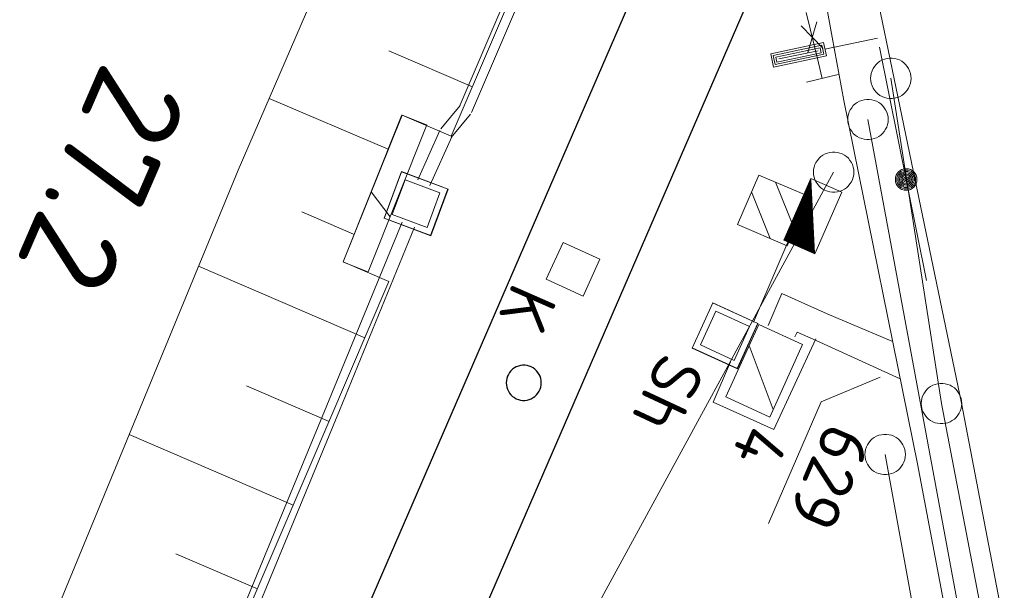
# Model space of a CAD drawing. Header units: metres. Extents: x 3425540 to 3446143, y 5432760 to 5444637.
# Tile 518 of 656: x 3436979 to 3437016, y 5443883 to 5443904. Entities that reach past the tile are written whole.
import ezdxf
from ezdxf.enums import TextEntityAlignment as Align

# ---------------------------------------------------------------- set-up
doc = ezdxf.new("R2010")
doc.units = ezdxf.units.M
for name, color, linetype, lineweight in [('B_Bestand', 9, 'Continuous', 18), ('B_Böschung', 9, 'Continuous', 18), ('B_Flurgrenzen', 9, 'Continuous', 18), ('B_Gleisachse', 9, 'Continuous', 25), ('B_Kilometrierung', 9, 'Continuous', 25), ('Bestand Kabeltröge', 9, 'Continuous', 18)]:
    doc.layers.add(name, color=color, linetype=linetype, lineweight=lineweight)
doc.styles.get("Standard").update_dxf_attribs({"font": 'isocpeur.ttf'})

msp = doc.modelspace()

# ---------------------------------------------------------------- hatches: boundary and pattern name
at = {"layer": 'B_Bestand'}
h = msp.add_hatch(color=256, dxfattribs=at)
h.paths.add_polyline_path([(3437008.637, 5443897.802), (3437007.652, 5443895.56), (3437008.773, 5443895.067)])
h.paths.add_polyline_path([(3437008.634, 5443897.781), (3437008.768, 5443895.075), (3437007.659, 5443895.562)], flags=16)
h = msp.add_hatch(color=256, dxfattribs=at)
h.paths.add_polyline_path([(3437008.63, 5443897.76), (3437007.665, 5443895.565), (3437008.763, 5443895.083)])
h.paths.add_polyline_path([(3437008.626, 5443897.739), (3437008.758, 5443895.09), (3437007.672, 5443895.567)], flags=16)
h = msp.add_hatch(color=256, dxfattribs=at)
h.paths.add_polyline_path([(3437008.622, 5443897.718), (3437007.678, 5443895.57), (3437008.752, 5443895.098)])
h.paths.add_polyline_path([(3437008.603, 5443897.614), (3437008.726, 5443895.136), (3437007.71, 5443895.582)], flags=16)
h.paths.add_polyline_path([(3437008.607, 5443897.634), (3437008.731, 5443895.128), (3437007.704, 5443895.58)], flags=16)
h.paths.add_polyline_path([(3437008.611, 5443897.655), (3437008.736, 5443895.121), (3437007.697, 5443895.577)], flags=16)
h.paths.add_polyline_path([(3437008.614, 5443897.676), (3437008.742, 5443895.113), (3437007.691, 5443895.575)], flags=16)
h.paths.add_polyline_path([(3437008.618, 5443897.697), (3437008.747, 5443895.105), (3437007.684, 5443895.572)], flags=16)
h = msp.add_hatch(color=256, dxfattribs=at)
h.paths.add_polyline_path([(3437008.599, 5443897.593), (3437007.717, 5443895.585), (3437008.72, 5443895.144)])
h.paths.add_polyline_path([(3437008.595, 5443897.572), (3437008.715, 5443895.151), (3437007.723, 5443895.587)], flags=16)
h = msp.add_hatch(color=256, dxfattribs=at)
h.paths.add_polyline_path([(3437008.591, 5443897.551), (3437007.73, 5443895.59), (3437008.71, 5443895.159)])
h.paths.add_polyline_path([(3437008.587, 5443897.53), (3437008.705, 5443895.167), (3437007.736, 5443895.592)], flags=16)
h = msp.add_hatch(color=256, dxfattribs=at)
h.paths.add_polyline_path([(3437008.568, 5443897.425), (3437007.768, 5443895.605), (3437008.678, 5443895.205)])
h.paths.add_polyline_path([(3437008.564, 5443897.405), (3437008.673, 5443895.213), (3437007.775, 5443895.607)], flags=16)
h = msp.add_hatch(color=256, dxfattribs=at)
h.paths.add_polyline_path([(3437008.56, 5443897.384), (3437007.781, 5443895.61), (3437008.668, 5443895.22)])
h.paths.add_polyline_path([(3437008.557, 5443897.363), (3437008.663, 5443895.228), (3437007.787, 5443895.612)], flags=16)
h = msp.add_hatch(color=256, dxfattribs=at)
h.paths.add_polyline_path([(3437008.553, 5443897.342), (3437007.794, 5443895.615), (3437008.657, 5443895.235)])
h.paths.add_polyline_path([(3437008.533, 5443897.237), (3437008.631, 5443895.274), (3437007.826, 5443895.627)], flags=16)
h.paths.add_polyline_path([(3437008.537, 5443897.258), (3437008.636, 5443895.266), (3437007.82, 5443895.625)], flags=16)
h.paths.add_polyline_path([(3437008.541, 5443897.279), (3437008.642, 5443895.258), (3437007.813, 5443895.622)], flags=16)
h.paths.add_polyline_path([(3437008.545, 5443897.3), (3437008.647, 5443895.251), (3437007.807, 5443895.62)], flags=16)
h.paths.add_polyline_path([(3437008.549, 5443897.321), (3437008.652, 5443895.243), (3437007.8, 5443895.617)], flags=16)
h = msp.add_hatch(color=256, dxfattribs=at)
h.paths.add_polyline_path([(3437008.53, 5443897.217), (3437007.832, 5443895.63), (3437008.626, 5443895.281)])
h.paths.add_polyline_path([(3437008.526, 5443897.196), (3437008.62, 5443895.289), (3437007.839, 5443895.632)], flags=16)
h = msp.add_hatch(color=256, dxfattribs=at)
h.paths.add_polyline_path([(3437008.522, 5443897.175), (3437007.845, 5443895.635), (3437008.615, 5443895.297)])
h.paths.add_polyline_path([(3437008.518, 5443897.154), (3437008.61, 5443895.304), (3437007.852, 5443895.637)], flags=16)
h = msp.add_hatch(color=256, dxfattribs=at)
h.paths.add_polyline_path([(3437008.499, 5443897.049), (3437007.884, 5443895.65), (3437008.584, 5443895.343)])
h.paths.add_polyline_path([(3437008.495, 5443897.029), (3437008.578, 5443895.35), (3437007.89, 5443895.653)], flags=16)
h = msp.add_hatch(color=256, dxfattribs=at)
h.paths.add_polyline_path([(3437008.491, 5443897.008), (3437007.897, 5443895.655), (3437008.573, 5443895.358)])
h.paths.add_polyline_path([(3437008.487, 5443896.987), (3437008.568, 5443895.365), (3437007.903, 5443895.658)], flags=16)
h = msp.add_hatch(color=256, dxfattribs=at)
h.paths.add_polyline_path([(3437008.483, 5443896.966), (3437007.91, 5443895.66), (3437008.563, 5443895.373)])
h.paths.add_polyline_path([(3437008.464, 5443896.861), (3437008.536, 5443895.411), (3437007.942, 5443895.673)], flags=16)
h.paths.add_polyline_path([(3437008.468, 5443896.882), (3437008.541, 5443895.404), (3437007.935, 5443895.67)], flags=16)
h.paths.add_polyline_path([(3437008.472, 5443896.903), (3437008.547, 5443895.396), (3437007.929, 5443895.668)], flags=16)
h.paths.add_polyline_path([(3437008.476, 5443896.924), (3437008.552, 5443895.388), (3437007.923, 5443895.665)], flags=16)
h.paths.add_polyline_path([(3437008.48, 5443896.945), (3437008.557, 5443895.381), (3437007.916, 5443895.663)], flags=16)
h = msp.add_hatch(color=256, dxfattribs=at)
h.paths.add_polyline_path([(3437008.46, 5443896.84), (3437007.948, 5443895.675), (3437008.531, 5443895.419)])
h.paths.add_polyline_path([(3437008.456, 5443896.819), (3437008.526, 5443895.427), (3437007.955, 5443895.678)], flags=16)
h = msp.add_hatch(color=256, dxfattribs=at)
h.paths.add_polyline_path([(3437008.453, 5443896.798), (3437007.961, 5443895.68), (3437008.52, 5443895.434)])
h.paths.add_polyline_path([(3437008.449, 5443896.778), (3437008.515, 5443895.442), (3437007.968, 5443895.683)], flags=16)
h = msp.add_hatch(color=256, dxfattribs=at)
h.paths.add_polyline_path([(3437008.429, 5443896.673), (3437008, 5443895.695), (3437008.489, 5443895.48)])
h.paths.add_polyline_path([(3437008.426, 5443896.652), (3437008.483, 5443895.488), (3437008.006, 5443895.698)], flags=16)
h = msp.add_hatch(color=256, dxfattribs=at)
h.paths.add_polyline_path([(3437008.422, 5443896.631), (3437008.013, 5443895.7), (3437008.478, 5443895.496)])
h.paths.add_polyline_path([(3437008.418, 5443896.61), (3437008.473, 5443895.503), (3437008.019, 5443895.703)], flags=16)
h = msp.add_hatch(color=256, dxfattribs=at)
h.paths.add_polyline_path([(3437008.414, 5443896.589), (3437008.025, 5443895.705), (3437008.468, 5443895.511)])
h.paths.add_polyline_path([(3437008.395, 5443896.485), (3437008.441, 5443895.549), (3437008.058, 5443895.718)], flags=16)
h.paths.add_polyline_path([(3437008.399, 5443896.506), (3437008.447, 5443895.541), (3437008.051, 5443895.715)], flags=16)
h.paths.add_polyline_path([(3437008.403, 5443896.527), (3437008.452, 5443895.534), (3437008.045, 5443895.713)], flags=16)
h.paths.add_polyline_path([(3437008.406, 5443896.548), (3437008.457, 5443895.526), (3437008.038, 5443895.71)], flags=16)
h.paths.add_polyline_path([(3437008.41, 5443896.569), (3437008.462, 5443895.518), (3437008.032, 5443895.708)], flags=16)
h = msp.add_hatch(color=256, dxfattribs=at)
h.paths.add_polyline_path([(3437008.391, 5443896.464), (3437008.064, 5443895.72), (3437008.436, 5443895.557)])
h.paths.add_polyline_path([(3437008.387, 5443896.443), (3437008.431, 5443895.564), (3437008.071, 5443895.723)], flags=16)
h = msp.add_hatch(color=256, dxfattribs=at)
h.paths.add_polyline_path([(3437008.383, 5443896.422), (3437008.077, 5443895.725), (3437008.426, 5443895.572)])
h.paths.add_polyline_path([(3437008.379, 5443896.401), (3437008.42, 5443895.58), (3437008.083, 5443895.728)], flags=16)
h = msp.add_hatch(color=256, dxfattribs=at)
h.paths.add_polyline_path([(3437008.36, 5443896.297), (3437008.116, 5443895.74), (3437008.394, 5443895.618)])
h.paths.add_polyline_path([(3437008.356, 5443896.276), (3437008.389, 5443895.626), (3437008.122, 5443895.743)], flags=16)
h = msp.add_hatch(color=256, dxfattribs=at)
h.paths.add_polyline_path([(3437008.353, 5443896.255), (3437008.128, 5443895.745), (3437008.383, 5443895.633)])
h.paths.add_polyline_path([(3437008.349, 5443896.234), (3437008.378, 5443895.641), (3437008.135, 5443895.748)], flags=16)
h = msp.add_hatch(color=256, dxfattribs=at)
h.paths.add_polyline_path([(3437008.345, 5443896.213), (3437008.141, 5443895.75), (3437008.373, 5443895.648)])
h.paths.add_polyline_path([(3437008.325, 5443896.109), (3437008.346, 5443895.687), (3437008.173, 5443895.763)], flags=16)
h.paths.add_polyline_path([(3437008.329, 5443896.13), (3437008.352, 5443895.679), (3437008.167, 5443895.76)], flags=16)
h.paths.add_polyline_path([(3437008.333, 5443896.151), (3437008.357, 5443895.671), (3437008.161, 5443895.758)], flags=16)
h.paths.add_polyline_path([(3437008.337, 5443896.172), (3437008.362, 5443895.664), (3437008.154, 5443895.755)], flags=16)
h.paths.add_polyline_path([(3437008.341, 5443896.193), (3437008.368, 5443895.656), (3437008.148, 5443895.753)], flags=16)
h = msp.add_hatch(color=256, dxfattribs=at)
h.paths.add_polyline_path([(3437008.322, 5443896.088), (3437008.18, 5443895.765), (3437008.341, 5443895.694)])
h.paths.add_polyline_path([(3437008.318, 5443896.067), (3437008.336, 5443895.702), (3437008.186, 5443895.768)], flags=16)
h = msp.add_hatch(color=256, dxfattribs=at)
h.paths.add_polyline_path([(3437008.314, 5443896.046), (3437008.193, 5443895.77), (3437008.331, 5443895.71)])
h.paths.add_polyline_path([(3437008.31, 5443896.025), (3437008.326, 5443895.717), (3437008.199, 5443895.773)], flags=16)
h = msp.add_hatch(color=256, dxfattribs=at)
h.paths.add_polyline_path([(3437008.295, 5443895.942), (3437008.225, 5443895.783), (3437008.304, 5443895.748)])
h.paths.add_polyline_path([(3437008.291, 5443895.921), (3437008.299, 5443895.756), (3437008.231, 5443895.785)], flags=16)
h = msp.add_hatch(color=256, dxfattribs=at)
h.paths.add_polyline_path([(3437008.287, 5443895.9), (3437008.238, 5443895.788), (3437008.294, 5443895.763)])
h.paths.add_polyline_path([(3437008.283, 5443895.879), (3437008.288, 5443895.771), (3437008.244, 5443895.79)], flags=16)
h = msp.add_hatch(color=256, dxfattribs=at)
h.paths.add_polyline_path([(3437008.279, 5443895.858), (3437008.251, 5443895.793), (3437008.283, 5443895.778)])
h.paths.add_polyline_path([(3437008.275, 5443895.837), (3437008.278, 5443895.786), (3437008.257, 5443895.795)], flags=16)

# ---------------------------------------------------------------- linework, layer by layer
for p, q in [((3437008.924, 5443902.129), (3437008.471, 5443903.987)), ((3437008.527, 5443902.51), (3437008.861, 5443903.634)), ((3437009.101, 5443902.65), (3437008.287, 5443903.494)), ((3437009.164, 5443902.624), (3437011.105, 5443903.032)), ((3437007.454, 5443902.265), (3437008.917, 5443902.572)), ((3437009.066, 5443901.546), (3437008.924, 5443902.129)), ((3437008.483, 5443901.404), (3437009.649, 5443901.688)), ((3436991.322, 5443894.754), (3436993.487, 5443900.194)), ((3436993.5, 5443900.189), (3436994.404, 5443899.829)), ((3436992.252, 5443894.384), (3436994.417, 5443899.824)), ((3437008.031, 5443895.969), (3437007.338, 5443897.705)), ((3437008.645, 5443897.844), (3437007.639, 5443895.555)), ((3437009.79, 5443897.341), (3437008.645, 5443897.844)), ((3436993.065, 5443896.428), (3436992.358, 5443897.355)), ((3437006.449, 5443897.35), (3437007.135, 5443895.617)), ((3437008.784, 5443895.052), (3437009.79, 5443897.341)), ((3437007.639, 5443895.555), (3437008.784, 5443895.052)), ((3436991.335, 5443894.749), (3436992.239, 5443894.389)), ((3437006.356, 5443891.662), (3437007.245, 5443889.297))]:
    msp.add_line(p, q, dxfattribs=at)
for points in [[(3437027.123, 5443822.191), (3437024.133, 5443837.731), (3437021.175, 5443853.168), (3437018.533, 5443866.995), (3437016.3, 5443878.707), (3437014.217, 5443889.525), (3437012.446, 5443898.082), (3437010.354, 5443908.152)], [(3437025.061, 5443821.989), (3437021.925, 5443838.484), (3437020.609, 5443845.312), (3437017.407, 5443861.782), (3437014.421, 5443877.643), (3437012.596, 5443887.29), (3437009.869, 5443900.726), (3437009.437, 5443903.076), (3437008.613, 5443907.577)], [(3437007.259, 5443901.966), (3437009.216, 5443902.378), (3437009.112, 5443902.871), (3437007.156, 5443902.459), (3437007.259, 5443901.966)], [(3437007.32, 5443902.06), (3437009.122, 5443902.438), (3437009.051, 5443902.777), (3437007.249, 5443902.399), (3437007.32, 5443902.06)], [(3437007.381, 5443902.153), (3437009.029, 5443902.499), (3437008.99, 5443902.684), (3437007.342, 5443902.338), (3437007.381, 5443902.153)], [(3437008.553, 5443897.183), (3437007.764, 5443895.347), (3437005.927, 5443896.135), (3437006.716, 5443897.972), (3437008.553, 5443897.183)], [(3436998.843, 5443894.112), (3436999.463, 5443895.476), (3437000.827, 5443894.856), (3437000.207, 5443893.492), (3436998.843, 5443894.112)], [(3437006.711, 5443892.443), (3437008.336, 5443891.703), (3437007.117, 5443889.015), (3437005.491, 5443889.758), (3437006.711, 5443892.443)]]:
    msp.add_lwpolyline(points, dxfattribs=at)
for points in [[(3437008.637, 5443897.802), (3437007.652, 5443895.56), (3437008.773, 5443895.067)], [(3437008.634, 5443897.781), (3437008.768, 5443895.075), (3437007.659, 5443895.562)], [(3437008.63, 5443897.76), (3437007.665, 5443895.565), (3437008.763, 5443895.083)], [(3437008.626, 5443897.739), (3437008.758, 5443895.09), (3437007.672, 5443895.567)], [(3437008.622, 5443897.718), (3437007.678, 5443895.57), (3437008.752, 5443895.098)], [(3437008.618, 5443897.697), (3437008.747, 5443895.105), (3437007.684, 5443895.572)], [(3437008.614, 5443897.676), (3437008.742, 5443895.113), (3437007.691, 5443895.575)], [(3437008.611, 5443897.655), (3437008.736, 5443895.121), (3437007.697, 5443895.577)], [(3437008.607, 5443897.634), (3437008.731, 5443895.128), (3437007.704, 5443895.58)], [(3437008.603, 5443897.614), (3437008.726, 5443895.136), (3437007.71, 5443895.582)], [(3437008.599, 5443897.593), (3437007.717, 5443895.585), (3437008.72, 5443895.144)], [(3437008.595, 5443897.572), (3437008.715, 5443895.151), (3437007.723, 5443895.587)], [(3437008.591, 5443897.551), (3437007.73, 5443895.59), (3437008.71, 5443895.159)], [(3437008.587, 5443897.53), (3437008.705, 5443895.167), (3437007.736, 5443895.592)], [(3437008.568, 5443897.425), (3437007.768, 5443895.605), (3437008.678, 5443895.205)], [(3437008.564, 5443897.405), (3437008.673, 5443895.213), (3437007.775, 5443895.607)], [(3437008.56, 5443897.384), (3437007.781, 5443895.61), (3437008.668, 5443895.22)], [(3437008.557, 5443897.363), (3437008.663, 5443895.228), (3437007.787, 5443895.612)], [(3437008.553, 5443897.342), (3437007.794, 5443895.615), (3437008.657, 5443895.235)], [(3437008.549, 5443897.321), (3437008.652, 5443895.243), (3437007.8, 5443895.617)], [(3437008.545, 5443897.3), (3437008.647, 5443895.251), (3437007.807, 5443895.62)], [(3437008.541, 5443897.279), (3437008.642, 5443895.258), (3437007.813, 5443895.622)], [(3437008.537, 5443897.258), (3437008.636, 5443895.266), (3437007.82, 5443895.625)], [(3437008.533, 5443897.237), (3437008.631, 5443895.274), (3437007.826, 5443895.627)], [(3437008.53, 5443897.217), (3437007.832, 5443895.63), (3437008.626, 5443895.281)], [(3437008.526, 5443897.196), (3437008.62, 5443895.289), (3437007.839, 5443895.632)], [(3437008.522, 5443897.175), (3437007.845, 5443895.635), (3437008.615, 5443895.297)], [(3437008.518, 5443897.154), (3437008.61, 5443895.304), (3437007.852, 5443895.637)], [(3437008.499, 5443897.049), (3437007.884, 5443895.65), (3437008.584, 5443895.343)], [(3437008.495, 5443897.029), (3437008.578, 5443895.35), (3437007.89, 5443895.653)], [(3437008.491, 5443897.008), (3437007.897, 5443895.655), (3437008.573, 5443895.358)], [(3437008.487, 5443896.987), (3437008.568, 5443895.365), (3437007.903, 5443895.658)], [(3437008.483, 5443896.966), (3437007.91, 5443895.66), (3437008.563, 5443895.373)], [(3437008.48, 5443896.945), (3437008.557, 5443895.381), (3437007.916, 5443895.663)], [(3437008.476, 5443896.924), (3437008.552, 5443895.388), (3437007.923, 5443895.665)], [(3437008.472, 5443896.903), (3437008.547, 5443895.396), (3437007.929, 5443895.668)], [(3437008.468, 5443896.882), (3437008.541, 5443895.404), (3437007.935, 5443895.67)], [(3437008.464, 5443896.861), (3437008.536, 5443895.411), (3437007.942, 5443895.673)], [(3437008.46, 5443896.84), (3437007.948, 5443895.675), (3437008.531, 5443895.419)], [(3437008.456, 5443896.819), (3437008.526, 5443895.427), (3437007.955, 5443895.678)], [(3437008.453, 5443896.798), (3437007.961, 5443895.68), (3437008.52, 5443895.434)], [(3437008.449, 5443896.778), (3437008.515, 5443895.442), (3437007.968, 5443895.683)], [(3437008.429, 5443896.673), (3437008, 5443895.695), (3437008.489, 5443895.48)], [(3437008.426, 5443896.652), (3437008.483, 5443895.488), (3437008.006, 5443895.698)], [(3437008.422, 5443896.631), (3437008.013, 5443895.7), (3437008.478, 5443895.496)], [(3437008.418, 5443896.61), (3437008.473, 5443895.503), (3437008.019, 5443895.703)], [(3437008.414, 5443896.589), (3437008.025, 5443895.705), (3437008.468, 5443895.511)], [(3437008.41, 5443896.569), (3437008.462, 5443895.518), (3437008.032, 5443895.708)], [(3437008.406, 5443896.548), (3437008.457, 5443895.526), (3437008.038, 5443895.71)], [(3437008.403, 5443896.527), (3437008.452, 5443895.534), (3437008.045, 5443895.713)], [(3437008.399, 5443896.506), (3437008.447, 5443895.541), (3437008.051, 5443895.715)], [(3437008.395, 5443896.485), (3437008.441, 5443895.549), (3437008.058, 5443895.718)], [(3437008.391, 5443896.464), (3437008.064, 5443895.72), (3437008.436, 5443895.557)], [(3437008.387, 5443896.443), (3437008.431, 5443895.564), (3437008.071, 5443895.723)], [(3437008.383, 5443896.422), (3437008.077, 5443895.725), (3437008.426, 5443895.572)], [(3437008.379, 5443896.401), (3437008.42, 5443895.58), (3437008.083, 5443895.728)], [(3437008.36, 5443896.297), (3437008.116, 5443895.74), (3437008.394, 5443895.618)], [(3437008.356, 5443896.276), (3437008.389, 5443895.626), (3437008.122, 5443895.743)], [(3437008.353, 5443896.255), (3437008.128, 5443895.745), (3437008.383, 5443895.633)], [(3437008.349, 5443896.234), (3437008.378, 5443895.641), (3437008.135, 5443895.748)], [(3437008.345, 5443896.213), (3437008.141, 5443895.75), (3437008.373, 5443895.648)], [(3437008.341, 5443896.193), (3437008.368, 5443895.656), (3437008.148, 5443895.753)], [(3437008.337, 5443896.172), (3437008.362, 5443895.664), (3437008.154, 5443895.755)], [(3437008.333, 5443896.151), (3437008.357, 5443895.671), (3437008.161, 5443895.758)], [(3437008.329, 5443896.13), (3437008.352, 5443895.679), (3437008.167, 5443895.76)], [(3437008.325, 5443896.109), (3437008.346, 5443895.687), (3437008.173, 5443895.763)], [(3437008.322, 5443896.088), (3437008.18, 5443895.765), (3437008.341, 5443895.694)], [(3437008.318, 5443896.067), (3437008.336, 5443895.702), (3437008.186, 5443895.768)], [(3437008.314, 5443896.046), (3437008.193, 5443895.77), (3437008.331, 5443895.71)], [(3437008.31, 5443896.025), (3437008.326, 5443895.717), (3437008.199, 5443895.773)], [(3437008.295, 5443895.942), (3437008.225, 5443895.783), (3437008.304, 5443895.748)], [(3437008.291, 5443895.921), (3437008.299, 5443895.756), (3437008.231, 5443895.785)], [(3437008.287, 5443895.9), (3437008.238, 5443895.788), (3437008.294, 5443895.763)], [(3437008.283, 5443895.879), (3437008.288, 5443895.771), (3437008.244, 5443895.79)], [(3437008.279, 5443895.858), (3437008.251, 5443895.793), (3437008.283, 5443895.778)], [(3437008.275, 5443895.837), (3437008.278, 5443895.786), (3437008.257, 5443895.795)]]:
    msp.add_lwpolyline(points, close=True, dxfattribs=at)
for radius in [0.4, 0.35, 0.3, 0.25, 0.2, 0.15, 0.1, 0.05]:
    msp.add_circle((3437012.173, 5443897.806), radius, dxfattribs=at)
for points in [[(3437008.645, 5443897.844), (3437007.639, 5443895.555), (3437008.784, 5443895.052)], [(3437008.641, 5443897.823), (3437007.646, 5443895.557), (3437008.779, 5443895.06)], [(3437008.584, 5443897.509), (3437007.742, 5443895.595), (3437008.7, 5443895.174)], [(3437008.58, 5443897.488), (3437007.749, 5443895.597), (3437008.694, 5443895.182)], [(3437008.576, 5443897.467), (3437007.755, 5443895.6), (3437008.689, 5443895.19)], [(3437008.572, 5443897.446), (3437007.762, 5443895.602), (3437008.684, 5443895.197)], [(3437008.514, 5443897.133), (3437007.858, 5443895.64), (3437008.605, 5443895.312)], [(3437008.51, 5443897.112), (3437007.865, 5443895.642), (3437008.599, 5443895.32)], [(3437008.507, 5443897.091), (3437007.871, 5443895.645), (3437008.594, 5443895.327)], [(3437008.503, 5443897.07), (3437007.878, 5443895.648), (3437008.589, 5443895.335)], [(3437008.445, 5443896.757), (3437007.974, 5443895.685), (3437008.51, 5443895.45)], [(3437008.441, 5443896.736), (3437007.98, 5443895.688), (3437008.505, 5443895.457)], [(3437008.437, 5443896.715), (3437007.987, 5443895.69), (3437008.499, 5443895.465)], [(3437008.433, 5443896.694), (3437007.993, 5443895.693), (3437008.494, 5443895.473)], [(3437008.376, 5443896.381), (3437008.09, 5443895.73), (3437008.415, 5443895.587)], [(3437008.372, 5443896.36), (3437008.096, 5443895.733), (3437008.41, 5443895.595)], [(3437008.368, 5443896.339), (3437008.103, 5443895.735), (3437008.404, 5443895.603)], [(3437008.364, 5443896.318), (3437008.109, 5443895.738), (3437008.399, 5443895.61)], [(3437008.306, 5443896.004), (3437008.206, 5443895.775), (3437008.32, 5443895.725)], [(3437008.302, 5443895.983), (3437008.212, 5443895.778), (3437008.315, 5443895.733)], [(3437008.299, 5443895.962), (3437008.219, 5443895.78), (3437008.31, 5443895.74)], [(3437008.272, 5443895.816), (3437008.264, 5443895.798), (3437008.273, 5443895.794)]]:
    msp.add_solid(points, dxfattribs=at)
at = {"layer": 'B_Böschung'}
for p, q in [((3436996.108, 5443901.24), (3436993.012, 5443902.567)), ((3436992.991, 5443898.931), (3436988.579, 5443900.803)), ((3436991.707, 5443895.784), (3436989.783, 5443896.613)), ((3436992.125, 5443891.952), (3436985.963, 5443894.594)), ((3436990.797, 5443888.856), (3436987.737, 5443890.168)), ((3436989.47, 5443885.76), (3436983.391, 5443888.367)), ((3436988.142, 5443882.664), (3436985.123, 5443883.957))]:
    msp.add_line(p, q, dxfattribs=at)
for points in [[(3436996.171, 5443918.353), (3436987.43, 5443898.146), (3436977.434, 5443873.944), (3436970.355, 5443857.117), (3436967.886, 5443851.148), (3436965.479, 5443845.538), (3436964.42, 5443842.6), (3436963.735, 5443840.48), (3436963.205, 5443838.227), (3436962.743, 5443835.742), (3436962.589, 5443833.864), (3436962.788, 5443831.921), (3436963.075, 5443829.999)], [(3437002.678, 5443916.749), (3437000.098, 5443910.545), (3436995.322, 5443899.408), (3436993.5, 5443900.189), (3436991.322, 5443894.754), (3436993.015, 5443894.028), (3436990.06, 5443887.136), (3436979.492, 5443862.493), (3436978.466, 5443860.083), (3436978.413, 5443860.112)]]:
    msp.add_lwpolyline(points, dxfattribs=at)
at = {"layer": 'B_Flurgrenzen'}
for p, q in [((3437011.188, 5443902.708), (3437012.924, 5443894.066)), ((3437011.604, 5443901.55), (3437013.48, 5443889.516)), ((3437010.757, 5443900.026), (3437014.747, 5443878.502)), ((3437009.487, 5443898.078), (3436992.31, 5443866.606)), ((3437006.521, 5443892.531), (3437008.288, 5443896.632)), ((3437009.019, 5443889.574), (3437011.206, 5443890.488)), ((3437009.019, 5443889.574), (3437007.075, 5443885.08)), ((3437013.48, 5443889.516), (3437027.779, 5443815.199)), ((3437011.395, 5443887.63), (3437013.103, 5443878.273))]:
    msp.add_line(p, q, dxfattribs=at)
for points in [[(3437012.354, 5443901.549), (3437012.349, 5443901.644), (3437012.331, 5443901.732), (3437012.301, 5443901.827), (3437012.26, 5443901.909), (3437012.207, 5443901.986), (3437012.148, 5443902.063), (3437012.083, 5443902.128), (3437012.006, 5443902.181), (3437011.924, 5443902.228), (3437011.835, 5443902.258), (3437011.747, 5443902.282), (3437011.652, 5443902.294), (3437011.558, 5443902.294), (3437011.463, 5443902.282), (3437011.375, 5443902.258), (3437011.286, 5443902.229), (3437011.203, 5443902.182), (3437011.126, 5443902.129), (3437011.061, 5443902.064), (3437011.002, 5443901.987), (3437010.949, 5443901.91), (3437010.908, 5443901.828), (3437010.878, 5443901.733), (3437010.86, 5443901.644), (3437010.854, 5443901.55), (3437010.86, 5443901.456), (3437010.878, 5443901.367), (3437010.907, 5443901.272), (3437010.949, 5443901.19), (3437011.002, 5443901.113), (3437011.061, 5443901.036), (3437011.126, 5443900.971), (3437011.202, 5443900.918), (3437011.285, 5443900.871), (3437011.374, 5443900.841), (3437011.462, 5443900.817), (3437011.557, 5443900.805), (3437011.651, 5443900.805), (3437011.746, 5443900.817), (3437011.834, 5443900.841), (3437011.923, 5443900.87), (3437012.006, 5443900.917), (3437012.082, 5443900.971), (3437012.147, 5443901.035), (3437012.207, 5443901.112), (3437012.26, 5443901.189), (3437012.301, 5443901.272), (3437012.331, 5443901.366), (3437012.348, 5443901.455), (3437012.354, 5443901.549)], [(3437011.507, 5443900.025), (3437011.502, 5443900.12), (3437011.484, 5443900.208), (3437011.454, 5443900.303), (3437011.413, 5443900.385), (3437011.36, 5443900.462), (3437011.301, 5443900.539), (3437011.236, 5443900.604), (3437011.159, 5443900.657), (3437011.077, 5443900.704), (3437010.988, 5443900.734), (3437010.9, 5443900.758), (3437010.805, 5443900.77), (3437010.711, 5443900.77), (3437010.616, 5443900.758), (3437010.528, 5443900.734), (3437010.439, 5443900.705), (3437010.356, 5443900.658), (3437010.279, 5443900.605), (3437010.214, 5443900.54), (3437010.155, 5443900.463), (3437010.102, 5443900.386), (3437010.061, 5443900.304), (3437010.031, 5443900.209), (3437010.013, 5443900.12), (3437010.007, 5443900.026), (3437010.013, 5443899.932), (3437010.031, 5443899.843), (3437010.06, 5443899.748), (3437010.102, 5443899.666), (3437010.155, 5443899.589), (3437010.214, 5443899.512), (3437010.279, 5443899.447), (3437010.355, 5443899.394), (3437010.438, 5443899.347), (3437010.527, 5443899.317), (3437010.615, 5443899.293), (3437010.71, 5443899.281), (3437010.804, 5443899.281), (3437010.899, 5443899.293), (3437010.987, 5443899.317), (3437011.076, 5443899.346), (3437011.159, 5443899.393), (3437011.235, 5443899.447), (3437011.3, 5443899.511), (3437011.36, 5443899.588), (3437011.413, 5443899.665), (3437011.454, 5443899.748), (3437011.484, 5443899.842), (3437011.501, 5443899.931), (3437011.507, 5443900.025)], [(3437010.237, 5443898.077), (3437010.232, 5443898.172), (3437010.214, 5443898.26), (3437010.184, 5443898.355), (3437010.143, 5443898.437), (3437010.09, 5443898.514), (3437010.031, 5443898.591), (3437009.966, 5443898.656), (3437009.889, 5443898.709), (3437009.807, 5443898.756), (3437009.718, 5443898.786), (3437009.63, 5443898.81), (3437009.535, 5443898.822), (3437009.441, 5443898.822), (3437009.346, 5443898.81), (3437009.258, 5443898.786), (3437009.169, 5443898.757), (3437009.086, 5443898.71), (3437009.009, 5443898.657), (3437008.944, 5443898.592), (3437008.885, 5443898.515), (3437008.832, 5443898.438), (3437008.791, 5443898.356), (3437008.761, 5443898.261), (3437008.743, 5443898.172), (3437008.737, 5443898.078), (3437008.743, 5443897.984), (3437008.761, 5443897.895), (3437008.79, 5443897.8), (3437008.832, 5443897.718), (3437008.885, 5443897.641), (3437008.944, 5443897.564), (3437009.009, 5443897.499), (3437009.085, 5443897.446), (3437009.168, 5443897.399), (3437009.257, 5443897.369), (3437009.345, 5443897.345), (3437009.44, 5443897.333), (3437009.534, 5443897.333), (3437009.629, 5443897.345), (3437009.717, 5443897.369), (3437009.806, 5443897.398), (3437009.889, 5443897.445), (3437009.965, 5443897.499), (3437010.03, 5443897.563), (3437010.09, 5443897.64), (3437010.143, 5443897.717), (3437010.184, 5443897.8), (3437010.214, 5443897.894), (3437010.231, 5443897.983), (3437010.237, 5443898.077)], [(3437007.065, 5443892.397), (3437007.566, 5443893.589), (3437009.247, 5443892.833), (3437011.646, 5443891.819)], [(3437008.832, 5443891.913), (3437007.271, 5443888.552), (3437005.022, 5443889.567), (3437005.67, 5443891.054)], [(3437008.053, 5443891.98), (3437008.141, 5443892.16), (3437008.843, 5443891.853), (3437011.949, 5443890.424)], [(3437014.23, 5443889.516), (3437014.224, 5443889.61), (3437014.206, 5443889.699), (3437014.177, 5443889.794), (3437014.136, 5443889.876), (3437014.082, 5443889.953), (3437014.023, 5443890.03), (3437013.958, 5443890.095), (3437013.882, 5443890.148), (3437013.799, 5443890.195), (3437013.71, 5443890.225), (3437013.622, 5443890.248), (3437013.527, 5443890.26), (3437013.433, 5443890.26), (3437013.338, 5443890.248), (3437013.25, 5443890.225), (3437013.161, 5443890.195), (3437013.078, 5443890.148), (3437013.002, 5443890.095), (3437012.937, 5443890.03), (3437012.878, 5443889.953), (3437012.824, 5443889.876), (3437012.783, 5443889.794), (3437012.754, 5443889.699), (3437012.736, 5443889.61), (3437012.73, 5443889.516), (3437012.736, 5443889.422), (3437012.754, 5443889.333), (3437012.783, 5443889.238), (3437012.824, 5443889.156), (3437012.878, 5443889.079), (3437012.937, 5443889.002), (3437013.002, 5443888.937), (3437013.078, 5443888.884), (3437013.161, 5443888.837), (3437013.25, 5443888.807), (3437013.338, 5443888.784), (3437013.433, 5443888.772), (3437013.527, 5443888.772), (3437013.622, 5443888.784), (3437013.71, 5443888.807), (3437013.799, 5443888.837), (3437013.882, 5443888.884), (3437013.958, 5443888.937), (3437014.023, 5443889.002), (3437014.082, 5443889.079), (3437014.136, 5443889.156), (3437014.177, 5443889.238), (3437014.206, 5443889.333), (3437014.224, 5443889.422), (3437014.23, 5443889.516)], [(3437012.145, 5443887.63), (3437012.139, 5443887.724), (3437012.121, 5443887.813), (3437012.092, 5443887.908), (3437012.051, 5443887.99), (3437011.997, 5443888.067), (3437011.938, 5443888.144), (3437011.873, 5443888.209), (3437011.797, 5443888.262), (3437011.714, 5443888.309), (3437011.625, 5443888.339), (3437011.537, 5443888.362), (3437011.442, 5443888.374), (3437011.348, 5443888.374), (3437011.253, 5443888.362), (3437011.165, 5443888.339), (3437011.076, 5443888.309), (3437010.993, 5443888.262), (3437010.917, 5443888.209), (3437010.852, 5443888.144), (3437010.793, 5443888.067), (3437010.739, 5443887.99), (3437010.698, 5443887.908), (3437010.669, 5443887.813), (3437010.651, 5443887.724), (3437010.645, 5443887.63), (3437010.651, 5443887.536), (3437010.669, 5443887.447), (3437010.698, 5443887.352), (3437010.739, 5443887.27), (3437010.793, 5443887.193), (3437010.852, 5443887.116), (3437010.917, 5443887.051), (3437010.993, 5443886.998), (3437011.076, 5443886.951), (3437011.165, 5443886.921), (3437011.253, 5443886.898), (3437011.348, 5443886.886), (3437011.442, 5443886.886), (3437011.537, 5443886.898), (3437011.625, 5443886.921), (3437011.714, 5443886.951), (3437011.797, 5443886.998), (3437011.873, 5443887.051), (3437011.938, 5443887.116), (3437011.997, 5443887.193), (3437012.051, 5443887.27), (3437012.092, 5443887.352), (3437012.121, 5443887.447), (3437012.139, 5443887.536), (3437012.145, 5443887.63)]]:
    msp.add_lwpolyline(points, dxfattribs=at)
at = {"layer": 'B_Gleisachse'}
for p, q in [((3437185.521, 5444327.673), (3436939.527, 5443760.465)), ((3437189.191, 5444326.081), (3436943.198, 5443758.877))]:
    msp.add_line(p, q, dxfattribs=at)
at = {"layer": 'B_Kilometrierung'}
msp.add_lwpolyline([(3436998.659, 5443890.283), (3436998.654, 5443890.365), (3436998.639, 5443890.447), (3436998.613, 5443890.524), (3436998.577, 5443890.595), (3436998.536, 5443890.667), (3436998.485, 5443890.728), (3436998.424, 5443890.785), (3436998.357, 5443890.831), (3436998.285, 5443890.872), (3436998.209, 5443890.902), (3436998.132, 5443890.923), (3436998.05, 5443890.933), (3436997.968, 5443890.933), (3436997.886, 5443890.923), (3436997.809, 5443890.902), (3436997.733, 5443890.872), (3436997.661, 5443890.831), (3436997.594, 5443890.785), (3436997.533, 5443890.728), (3436997.482, 5443890.667), (3436997.441, 5443890.595), (3436997.405, 5443890.524), (3436997.379, 5443890.447), (3436997.364, 5443890.365), (3436997.359, 5443890.283), (3436997.364, 5443890.201), (3436997.379, 5443890.119), (3436997.405, 5443890.042), (3436997.441, 5443889.971), (3436997.482, 5443889.899), (3436997.533, 5443889.838), (3436997.594, 5443889.781), (3436997.661, 5443889.735), (3436997.733, 5443889.694), (3436997.809, 5443889.664), (3436997.886, 5443889.643), (3436997.968, 5443889.633), (3436998.05, 5443889.633), (3436998.132, 5443889.643), (3436998.209, 5443889.664), (3436998.285, 5443889.694), (3436998.357, 5443889.735), (3436998.424, 5443889.781), (3436998.485, 5443889.838), (3436998.536, 5443889.899), (3436998.577, 5443889.971), (3436998.613, 5443890.042), (3436998.639, 5443890.119), (3436998.654, 5443890.201), (3436998.659, 5443890.283)], dxfattribs=at)
at = {"layer": 'Bestand Kabeltröge'}
for p, q in [((3437001.765, 5443914.839), (3436995.612, 5443900.479)), ((3437002.225, 5443914.643), (3436996.072, 5443900.283)), ((3436995.649, 5443900.54), (3436994.937, 5443899.675)), ((3436996.035, 5443900.222), (3436995.323, 5443899.357)), ((3436994.902, 5443899.619), (3436994.08, 5443897.791)), ((3436995.358, 5443899.413), (3436994.536, 5443897.585)), ((3436992.836, 5443896.369), (3436993.479, 5443898.097)), ((3436992.84, 5443896.368), (3436993.483, 5443898.095)), ((3436992.843, 5443896.367), (3436993.486, 5443898.094)), ((3436993.476, 5443898.089), (3436995.203, 5443897.446)), ((3436993.478, 5443898.093), (3436995.205, 5443897.45)), ((3436993.479, 5443898.097), (3436995.206, 5443897.454)), ((3436993.137, 5443896.507), (3436993.617, 5443897.795)), ((3436993.617, 5443897.795), (3436994.905, 5443897.316)), ((3436995.199, 5443897.457), (3436994.556, 5443895.729)), ((3436995.202, 5443897.455), (3436994.56, 5443895.728)), ((3436995.206, 5443897.454), (3436994.563, 5443895.727)), ((3436994.905, 5443897.316), (3436994.425, 5443896.028)), ((3436994.563, 5443895.727), (3436992.836, 5443896.369)), ((3436994.565, 5443895.73), (3436992.838, 5443896.373)), ((3436994.566, 5443895.734), (3436992.839, 5443896.377)), ((3436994.425, 5443896.028), (3436993.137, 5443896.507)), ((3436993.503, 5443896.232), (3436990.721, 5443889.447)), ((3436993.965, 5443896.042), (3436991.183, 5443889.257)), ((3437004.243, 5443891.566), (3437005.006, 5443893.243)), ((3437004.247, 5443891.564), (3437005.009, 5443893.242)), ((3437004.251, 5443891.562), (3437005.013, 5443893.24)), ((3437005.003, 5443893.236), (3437006.68, 5443892.474)), ((3437005.004, 5443893.24), (3437006.682, 5443892.478)), ((3437005.006, 5443893.243), (3437006.684, 5443892.481)), ((3437004.554, 5443891.682), (3437005.122, 5443892.933)), ((3437005.122, 5443892.933), (3437006.373, 5443892.365)), ((3437006.373, 5443892.365), (3437005.805, 5443891.114)), ((3437006.676, 5443892.484), (3437005.914, 5443890.807)), ((3437006.68, 5443892.483), (3437005.918, 5443890.805)), ((3437006.684, 5443892.481), (3437005.921, 5443890.803)), ((3437005.921, 5443890.803), (3437004.243, 5443891.566)), ((3437005.923, 5443890.807), (3437004.245, 5443891.569)), ((3437005.924, 5443890.811), (3437004.247, 5443891.573)), ((3437005.805, 5443891.114), (3437004.554, 5443891.682)), ((3436990.721, 5443889.448), (3436986.166, 5443878.449)), ((3436991.183, 5443889.256), (3436986.628, 5443878.257))]:
    msp.add_line(p, q, dxfattribs=at)

# ---------------------------------------------------------------- texts
at = {"layer": 'B_Bestand', "linetype": 'Continuous'}
msp.add_text('K', height=1.8, rotation=246.258, dxfattribs=at).set_placement((3436998.452, 5443893.707), align=Align.MIDDLE_LEFT)
at = {"layer": 'B_Bestand'}
msp.add_text('Sh', height=1.8, rotation=245.0206, dxfattribs=at).set_placement((3437003.36, 5443889.862), align=Align.MIDDLE)
at = {"layer": 'B_Flurgrenzen'}
msp.add_text('4', height=1.8, rotation=246.5999, dxfattribs=at).set_placement((3437007.588, 5443887.526), align=Align.TOP_CENTER)
msp.add_text('629', height=1.8, rotation=246.5999, dxfattribs=at).set_placement((3437008.506, 5443887.13), align=Align.CENTER)
at = {"layer": 'B_Kilometrierung'}
msp.add_text('27.2', height=3.499, rotation=246.5535, dxfattribs=at).set_placement((3436982.406, 5443897.799), align=Align.MIDDLE)

doc.saveas('drawing.dxf')
